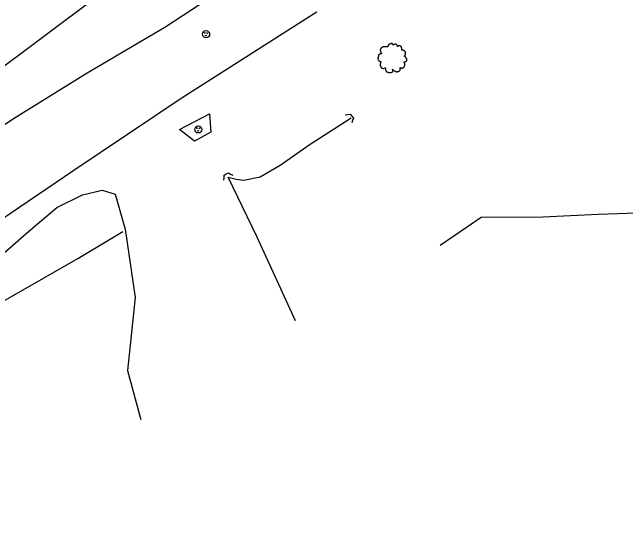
# Model space of a CAD drawing. Extents: x 1901471 to 1963503, y 756461 to 799997.
# Drawn here: x 1927892 to 1928043.7, y 771904 to 772035.2 of the extents above; entities that cross this region are included whole.
import ezdxf

# ---------------------------------------------------------------- set-up
doc = ezdxf.new("R2010")
doc.units = 0
for name, color, linetype in [('Default', 7, 'Continuous'), ('RD_EX_Bridge', 7, 'Continuous'), ('RD_EX_Conc', 7, 'Continuous'), ('RD_EX_DR_Inlet', 7, 'Continuous'), ('RD_EX_H2O', 7, 'Continuous'), ('RD_EX_Road', 7, 'Continuous'), ('RD_EX_VEG', 7, 'Continuous'), ('RD_HC_Cl', 7, 'Continuous')]:
    doc.layers.add(name, color=color, linetype=linetype)

# ---------------------------------------------------------------- blocks, each defined once
blk = doc.blocks.new('CB')
at = {"layer": 'Default'}
blk.add_lwpolyline([(0.11, -0.127), (0.055, -0.095), (0, -0.063), (0, 0), (0, 0.063), (0.055, 0.095), (0.11, 0.127)], dxfattribs=at)
blk = doc.blocks.new('T2')
at = {"layer": 'RD_EX_VEG'}
for points in [[(0.05, 7.21), (-0.25, 7.24), (-0.57, 7.14), (-0.82, 7.04), (-1.05, 6.96), (-1.27, 6.86), (-1.57, 6.69), (-1.8, 6.49), (-1.92, 6.24), (-1.97, 6.01), (-2.02, 5.74), (-2.02, 5.56), (-2.15, 5.54), (-2.3, 5.56), (-2.55, 5.64), (-2.8, 5.64), (-3.05, 5.64), (-3.4, 5.61), (-3.75, 5.61), (-4.02, 5.56), (-4.35, 5.51), (-4.72, 5.39), (-5.07, 5.26), (-5.37, 5.01), (-5.62, 4.54), (-5.75, 4.19), (-5.9, 3.94), (-5.75, 3.49), (-5.57, 3.14), (-5.55, 2.94), (-5.47, 2.52), (-5.37, 2.29), (-5.25, 2.09), (-5.32, 2.07), (-5.7, 2.02), (-6, 1.92), (-6.42, 1.69), (-6.64, 1.47), (-6.74, 1.14), (-6.77, 0.79), (-6.87, 0.59), (-6.94, 0.32), (-6.97, 0.24), (-7.02, -0.08), (-6.92, -0.53), (-6.89, -0.88), (-6.77, -1.11), (-6.62, -1.28), (-6.44, -1.53), (-6.05, -1.76), (-5.72, -1.86), (-5.52, -1.88), (-5.7, -2.38), (-5.75, -2.73), (-5.87, -3.13), (-5.87, -3.21), (-5.92, -3.68), (-5.77, -4.01), (-5.7, -4.38), (-5.52, -4.61), (-5.25, -4.91), (-4.92, -5.13), (-4.42, -5.26), (-4.02, -5.23), (-3.45, -5.06), (-3.2, -4.98), (-3.22, -5.16), (-3.2, -5.53), (-3.2, -5.96), (-3.05, -6.28), (-2.95, -6.56), (-2.8, -6.81), (-2.47, -7.03), (-2.07, -7.11), (-1.65, -7.26), (-1.2, -7.33), (-0.7, -7.36), (-0.1, -7.21), (0.18, -7.08), (0.28, -6.91), (0.48, -6.53), (0.43, -6.31), (0.45, -5.71), (0.55, -5.88), (0.73, -6.23), (1.23, -6.53), (1.63, -6.71), (2.1, -6.86), (2.4, -6.93), (2.88, -6.86), (3.25, -6.78), (3.63, -6.66), (3.93, -6.38), (4.1, -6.11), (4.15, -5.83), (4.23, -5.46), (4.28, -5.28)], [(4.28, -5.28), (4.2, -5.11), (4.15, -4.86), (4.23, -4.88), (4.4, -4.93), (4.68, -5.06), (4.9, -5.13), (5.23, -5.11), (5.5, -5.01), (5.95, -4.73), (6.22, -4.26), (6.5, -3.86), (6.57, -3.53), (6.52, -3.31), (6.5, -2.81), (6.3, -2.56), (6.25, -2.43), (6.15, -2.03), (6.22, -1.98), (6.5, -1.93), (6.87, -1.81), (7.15, -1.68), (7.37, -1.51), (7.45, -1.28), (7.42, -0.88), (7.47, -0.48), (7.4, -0.33), (7.3, -0.18), (7.22, 0.02), (7.07, 0.17), (6.97, 0.32), (6.87, 0.42), (6.75, 0.57), (6.57, 0.69), (6.42, 0.74), (6.37, 0.89), (6.52, 1.09), (6.57, 1.19), (6.6, 1.42), (6.82, 1.77), (6.87, 2.17), (6.82, 2.59), (6.77, 2.87), (6.62, 3.14), (6.42, 3.39), (6.3, 3.56), (6.12, 3.69), (5.8, 3.81), (5.55, 3.86), (5.2, 3.86), (5, 3.91), (5.03, 3.96), (5.03, 4.11), (5.03, 4.39), (4.95, 4.84), (4.8, 5.34), (4.8, 5.36), (4.7, 5.61), (4.48, 5.81), (4.3, 5.91), (4.1, 6.04), (3.85, 6.06), (3.55, 6.06), (3.28, 6.01), (3.08, 5.91), (2.9, 5.79), (2.83, 5.94), (2.73, 6.24), (2.68, 6.39), (2.53, 6.56), (2.3, 6.76), (1.85, 6.89), (1.23, 6.81), (0.93, 6.61), (0.78, 6.44), (0.73, 6.56), (0.53, 6.76), (0.43, 6.94), (0.25, 7.06), (0.1, 7.16), (0, 7.21)]]:
    blk.add_spline(points, degree=3, dxfattribs=at)
blk = doc.blocks.new('MH')
at = {"layer": 'RD_EX_DR_Inlet'}
for centre, radius in [((0, 0), 1.75), ((-0.66, 0.63), 0.175), ((0.56, 0.56), 0.175), ((-0.09, -0.66), 0.175)]:
    blk.add_circle(centre, radius, dxfattribs=at)

msp = doc.modelspace()

# ---------------------------------------------------------------- linework, layer by layer
at = {"layer": 'RD_EX_Conc'}
msp.add_lwpolyline([(1927940.81, 772010.1), (1927941.12, 772005.54), (1927937.09, 772003.3), (1927933.32, 772006.22)], close=True, dxfattribs=at)
at = {"layer": 'RD_EX_H2O'}
for points in [[(1927962.05, 771958.9), (1927952.46, 771979.76), (1927945.39, 771994.38), (1927947.4, 771993.91), (1927949.29, 771993.69), (1927953.28, 771994.53), (1927958.24, 771997.35), (1927965.62, 772002.54), (1927975.79, 772009.08)], [(1927857.99, 771945.72), (1927874.15, 771954.84), (1927908.25, 771974.26), (1927919.33, 771980.98)]]:
    msp.add_lwpolyline(points, dxfattribs=at)
at = {"layer": 'RD_EX_Road'}
for points in [[(1927956.47, 772049.03), (1927929.75, 772031.47), (1927910.5, 772020.11), (1927892.06, 772008.67), (1927866.76, 771991.78)], [(1927869.18, 771970.31), (1927907.21, 771996.12), (1927933.8, 772013.96), (1927966.49, 772034.79), (1927967.34, 772035.31)]]:
    msp.add_lwpolyline(points, dxfattribs=at)
at = {"layer": 'RD_EX_VEG'}
for points in [[(1928056.79, 772124.53), (1928035.12, 772108.91), (1928005.87, 772089.61), (1927980.68, 772075.74), (1927966.57, 772067.56), (1927955.19, 772063.11), (1927913.18, 772039.3), (1927872.12, 772008.55)], [(1927876.09, 771903.98), (1927874.74, 771909.24), (1927873.54, 771925.19), (1927873.81, 771935.98), (1927871.88, 771948.77), (1927871.91, 771955.48), (1927875.93, 771964.41), (1927884.38, 771970.85), (1927895.43, 771980.44), (1927903.05, 771986.87), (1927909.39, 771990.08), (1927914.22, 771991.23), (1927917.48, 771990.23), (1927919.94, 771981.55), (1927922.36, 771964.68), (1927920.53, 771946.6), (1927923.5, 771935.64), (1927923.81, 771934.47)], [(1927997.83, 771977.57), (1928007.95, 771984.51), (1928023.19, 771984.62), (1928036.88, 771985.23), (1928048.82, 771985.66), (1928057.38, 771978.26)]]:
    msp.add_lwpolyline(points, dxfattribs=at)
at = {"layer": 'RD_HC_Cl'}
msp.add_arc((1933910.03, 762523.4), 11373.86, 112.013249, 123.541888, dxfattribs=at)

# ---------------------------------------------------------------- block references
at = {"layer": 'RD_EX_Bridge', "xscale": 9.84251968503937}
for p, yscale, rotation in [((1927975.98, 772009.52), 9.842519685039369, -141.004832), ((1927944.92, 771995.21), 9.84251968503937, -60.954328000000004)]:
    msp.add_blockref('CB', p, dxfattribs=dict(at, yscale=yscale, rotation=rotation))
at = {"layer": 'RD_EX_DR_Inlet', "xscale": 0.5039370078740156, "yscale": 0.5039370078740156}
for p in [(1927939.92, 772029.78), (1927938.02, 772006.23)]:
    msp.add_blockref('MH', p, dxfattribs=at)
at = {"layer": 'RD_EX_VEG', "xscale": 0.4921259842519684, "yscale": 0.4921259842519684}
msp.add_blockref('T2', (1927985.86, 772023.91), dxfattribs=at)

doc.saveas('drawing.dxf')
